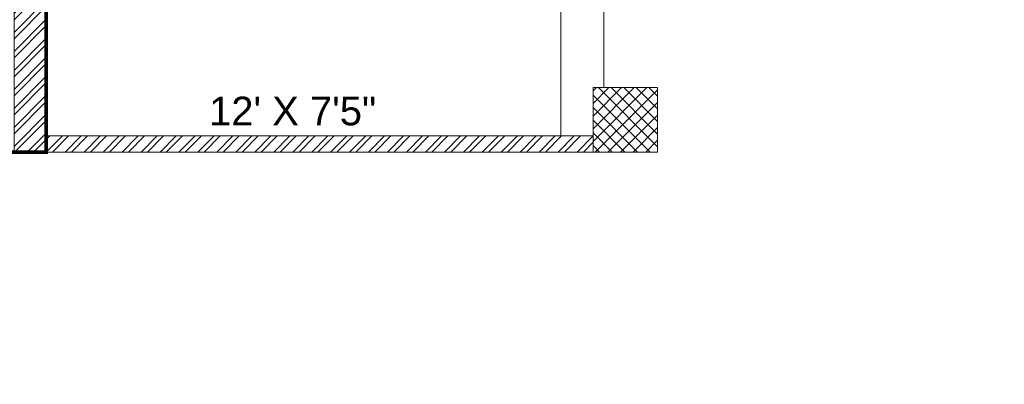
# Model space of a CAD drawing. Header units: inches. Extents: x 105152 to 158499, y 12149 to 30915.
# Tile 294 of 339: x 123746 to 124021, y 29100 to 29202. Entities that reach past the tile are written whole.
import ezdxf

# ---------------------------------------------------------------- set-up
doc = ezdxf.new("R2010")
doc.units = ezdxf.units.IN
doc.header["$MEASUREMENT"] = 0
doc.layers.add('FLOOR RAISE', color=4, linetype='Continuous', lineweight=5)
doc.layers.add('PP-SPRINKLER PIPE', color=1, linetype='Continuous', lineweight=0)
doc.layers.add('PD_025_TEXT', color=61, linetype='Continuous')
doc.layers.add('PD_BASE', color=8, linetype='Continuous', transparency=0.5)
doc.styles.add('style1', font='arial.ttf', dxfattribs={"height": 500})

# ---------------------------------------------------------------- blocks, each defined once
blk = doc.blocks.new('FIRST FLOOR AR PLAN')
at = {"layer": 'PD_BASE', "lineweight": 5}
h = blk.add_hatch(dxfattribs=at)
h.set_pattern_fill('ANSI32', color=256, scale=10)
h.set_pattern_definition([(45, (123733.2206, 21360.1165), (-2.65165, 2.65165), []), (45, (123734.9884, 21360.1165), (-2.65165, 2.65165), [])])
h.paths.add_polyline_path([(123743.99, 21362.2), (123700.74, 21362.2), (123700.74, 21357.7), (123743.99, 21357.7)])
h.paths.add_polyline_path([(123658.74, 21362.2), (123615.49, 21362.2), (123615.49, 21357.7), (123658.74, 21357.7)], flags=17)
h.paths.add_polyline_path([(123743.99, 21279), (123743.99, 21274.5), (123905.99, 21274.5), (123905.99, 21279), (123752.99, 21279), (123752.99, 21368.5), (123812.99, 21368.5), (123812.99, 21344.5), (123817.49, 21344.5), (123817.49, 21368.5), (123896.99, 21368.5), (123896.99, 21340.5), (123901.49, 21340.5), (123901.49, 21499.5), (123905.99, 21499.5), (123905.99, 21504), (123896.99, 21504), (123896.99, 21377.5), (123752.99, 21377.5), (123752.99, 21593.5), (123743.99, 21593.5)])
h.paths.add_polyline_path([(123688.49, 21269.56), (123692.99, 21269.56), (123692.99, 21274.5), (123701.99, 21274.5), (123701.99, 21279), (123615.49, 21279), (123615.49, 21434.5), (123538.49, 21434.5), (123538.49, 21430), (123610.99, 21430), (123610.99, 21279), (123554.99, 21279), (123554.99, 21274.5), (123688.49, 21274.5)])
h = blk.add_hatch(dxfattribs=at)
h.set_pattern_fill('ANSI37', color=256, scale=20)
h.set_pattern_definition([(45, (268611.2745, 47371.9895), (-1.767766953, 1.767766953), []), (135, (268611.2745, 47371.9895), (-1.767766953, -1.767766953), [])])
h.paths.add_polyline_path([(123923.99, 21292.5), (123923.99, 21274.5), (123905.99, 21274.5), (123905.99, 21292.5)])
for p, q in [((123896.99, 21340.5), (123896.99, 21279)), ((123908.99, 21340.5), (123908.99, 21292.5))]:
    blk.add_line(p, q, dxfattribs=at)
for points in [[(123905.99, 21279), (123752.99, 21279), (123752.99, 21368.5), (123812.99, 21368.5), (123812.99, 21344.5), (123817.49, 21344.5), (123817.49, 21368.5), (123896.99, 21368.5), (123896.99, 21340.5), (123901.49, 21340.5), (123901.49, 21499.5), (123905.99, 21499.5), (123905.99, 21504), (123896.99, 21504), (123896.99, 21377.5), (123752.99, 21377.5), (123752.99, 21593.5), (123743.99, 21593.5), (123743.99, 21279), (123743.99, 21279)], [(123905.99, 21274.5), (123743.99, 21274.5), (123743.99, 21279)]]:
    blk.add_lwpolyline(points, dxfattribs=at)
blk.add_lwpolyline([(123923.99, 21292.5), (123923.99, 21274.5), (123905.99, 21274.5), (123905.99, 21292.5)], close=True, dxfattribs=at)
at = {"layer": 'PD_BASE', "insert": (123776.04, 21289.97), "char_height": 8, "width": 91.7722, "attachment_point": 1, "style": 'style1'}
blk.add_mtext('\\pxqc;12\' X 7\'5"', dxfattribs=at)
blk = doc.blocks.new('zw$4BE2')
at = {"layer": 'FLOOR RAISE', "const_width": 1}
blk.add_lwpolyline([(-745.5, 0), (0, 0), (0, -156.5), (-18, -156.5), (-18, -159.5), (-294, -159.5), (-294, -261.5), (-382.5, -261.5), (-531, -261.5), (-531, -328), (-747, -328), (-747, -310), (-745.5, -310), (-745.5, 0)], dxfattribs=at)

msp = doc.modelspace()

# ---------------------------------------------------------------- block references
at = {"layer": 'PD_025_TEXT'}
msp.add_blockref('FIRST FLOOR AR PLAN', (0, 7890.65), dxfattribs=at)

# ---------------------------------------------------------------- next in the draw order: block references
msp.add_blockref('zw$4BE2', (124283.99, 29493.15), dxfattribs=at)

# ---------------------------------------------------------------- next in the draw order: linework, layer by layer
at = {"layer": 'PP-SPRINKLER PIPE'}
msp.add_circle((124551.24, 29172.99), 1741.72, dxfattribs=at)

doc.saveas('drawing.dxf')
